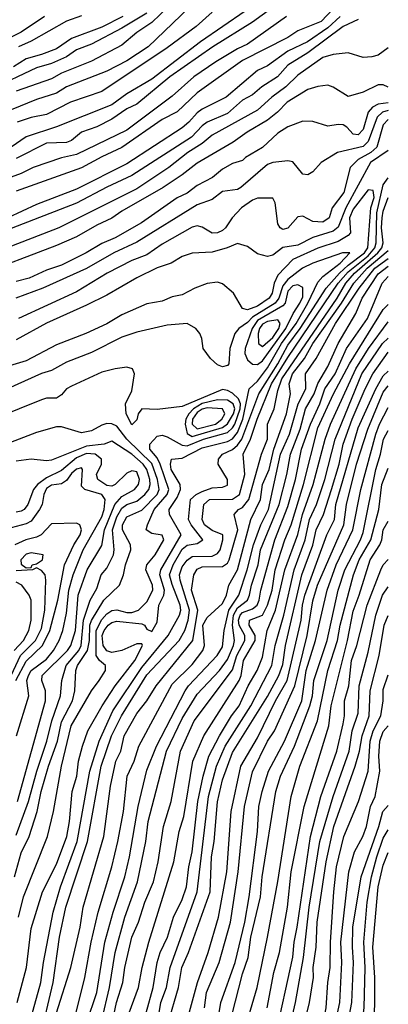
# Model space of a CAD drawing. Header units: metres. Extents: x -51132 to -49532, y -231222 to -229437.
# Tile 640 of 656: x -49568 to -49532, y -230061 to -229963. Entities that reach past the tile are written whole.
import ezdxf

# ---------------------------------------------------------------- set-up
doc = ezdxf.new("R2010")
doc.units = ezdxf.units.M
for name, color, linetype in [('CONTOUR_HALF', 8, 'Continuous'), ('CONTOUR_INDEX', 1, 'Continuous'), ('CONTOUR_INTER', 3, 'Continuous')]:
    doc.layers.add(name, color=color, linetype=linetype)

msp = doc.modelspace()

# ---------------------------------------------------------------- linework, layer by layer
at = {"layer": 'CONTOUR_HALF'}
for points, elevation in [([(-49549.774, -229960.259), (-49555.458, -229965.759), (-49557.58, -229967.176), (-49559.58, -229968.198), (-49563.58, -229969.759), (-49564.58, -229970.387), (-49566.58, -229970.993), (-49569.08, -229972.033)], 46.5), ([(-49543.58, -229960.674), (-49550.257, -229965.259), (-49555.08, -229968.98), (-49557.58, -229970.448), (-49559.08, -229971.524), (-49564.58, -229973.734), (-49567.58, -229974.724), (-49569.07, -229975.759)], 45.5), ([(-49555.58, -229962.436), (-49558.08, -229963.923), (-49561.08, -229965.506), (-49562.58, -229966.08), (-49563.58, -229966.781), (-49565.08, -229967.422), (-49566.58, -229967.864), (-49571.08, -229969.993)], 47.5), ([(-49541.709, -229962.759), (-49545.58, -229965.508), (-49546.58, -229965.966), (-49548.737, -229967.259), (-49550.911, -229968.759), (-49553.08, -229970.662), (-49557.58, -229974.052), (-49562.58, -229976.482), (-49564.08, -229976.797), (-49566.887, -229977.759), (-49568.08, -229978.346), (-49570.08, -229979.088)], 44.5), ([(-49536.369, -229962.759), (-49537.58, -229963.897), (-49539.607, -229965.259), (-49541.58, -229966.21), (-49543.58, -229967.648), (-49544.58, -229968.14), (-49547.72, -229970.759), (-49550.08, -229971.966), (-49550.58, -229972.318), (-49551.405, -229973.259), (-49552.08, -229973.811), (-49557.58, -229977.411), (-49562.58, -229979.902), (-49566.58, -229981.43), (-49569.424, -229982.759)], 43.5), ([(-49562.08, -229962.676), (-49563.58, -229963.216), (-49567.08, -229965.2), (-49568.355, -229965.759)], 48.5), ([(-49531.58, -229965.871), (-49532.58, -229966.584), (-49533.234, -229966.759), (-49534.08, -229966.833), (-49535.58, -229966.372), (-49537.08, -229966.532), (-49538.08, -229966.844), (-49540.58, -229968.579), (-49541.776, -229969.759), (-49543.164, -229970.759), (-49544.58, -229972.07), (-49549.08, -229974.556), (-49550.08, -229975.37), (-49551.528, -229976.259), (-49553.419, -229977.759), (-49556.58, -229979.885), (-49564.349, -229983.759), (-49570.08, -229985.985)], 42.5), ([(-49531.58, -229971.352), (-49532.58, -229971.461), (-49533.169, -229971.759), (-49533.591, -229972.259), (-49534.08, -229973.997), (-49534.58, -229974.524), (-49535.08, -229974.446), (-49535.7, -229973.759), (-49536.08, -229973.533), (-49536.58, -229973.492), (-49537.58, -229973.661), (-49539.08, -229973.181), (-49540.08, -229973.169), (-49541.58, -229973.711), (-49542.58, -229974.338), (-49544.08, -229975.788), (-49545.791, -229976.759), (-49546.08, -229977.069), (-49547.08, -229977.36), (-49548.08, -229977.915), (-49549.052, -229978.759), (-49550.58, -229979.559), (-49551.58, -229980.301), (-49552.58, -229980.766), (-49556.132, -229983.259), (-49558.727, -229984.759), (-49560.08, -229985.325), (-49561.626, -229986.259), (-49564.08, -229987.48), (-49565.58, -229987.976), (-49567.28, -229988.759), (-49568.58, -229989.105)], 41.5), ([(-49531.58, -229972.984), (-49532.08, -229973.527), (-49532.736, -229975.759), (-49533.318, -229976.259), (-49534.58, -229976.956), (-49535.371, -229977.759), (-49535.991, -229980.259), (-49537.154, -229981.759), (-49537.476, -229982.759), (-49538.08, -229983.191), (-49539.08, -229983.132), (-49540.08, -229982.6), (-49540.58, -229982.653), (-49541.58, -229983.794), (-49542.08, -229983.919), (-49542.334, -229983.759), (-49542.58, -229983.346), (-49542.842, -229981.259), (-49543.08, -229980.803), (-49544.58, -229980.817), (-49545.08, -229980.996), (-49546.192, -229981.759), (-49547.093, -229982.759), (-49547.757, -229983.759), (-49548.08, -229984.02), (-49548.58, -229984.249), (-49549.08, -229984.294), (-49550.08, -229983.695), (-49550.58, -229983.557), (-49551.08, -229983.681), (-49554.08, -229985.366), (-49555.58, -229986.436), (-49557.08, -229987.018), (-49559.551, -229988.259), (-49562.58, -229990.111), (-49568.348, -229992.759)], 40.5), ([(-49567.67, -230064.259), (-49566.141, -230058.759), (-49565.884, -230056.759), (-49564.923, -230051.759), (-49564.18, -230049.259), (-49562.506, -230044.759), (-49561.262, -230037.759), (-49560.333, -230034.759), (-49558.958, -230031.759), (-49556.08, -230027.454), (-49553.473, -230024.259), (-49552.338, -230022.259), (-49552.214, -230021.759), (-49552.274, -230021.259), (-49553.08, -230019.21), (-49553.328, -230018.259), (-49552.963, -230017.259), (-49552.08, -230015.7), (-49551.58, -230015.298), (-49550.58, -230015.126), (-49550.009, -230014.759), (-49551.197, -230013.259), (-49551.457, -230012.759), (-49551.254, -230010.759), (-49550.678, -230010.259), (-49550.08, -230009.972), (-49549.08, -230009.612), (-49548.08, -230009.54), (-49547.58, -230009.331), (-49547.58, -230008.759), (-49548.495, -230007.259), (-49548.481, -230006.759), (-49548.067, -230006.259), (-49547.08, -230005.794), (-49546.58, -230005.37), (-49546.152, -230004.759), (-49544.469, -230000.259), (-49542.581, -229997.259), (-49541.58, -229995.405), (-49540.348, -229993.759), (-49537.764, -229989.759), (-49536.443, -229988.259), (-49535.58, -229987.464), (-49533.936, -229986.259), (-49533.62, -229985.759), (-49533.303, -229981.759), (-49533.001, -229980.759), (-49533.08, -229980.056), (-49533.58, -229979.977), (-49535.08, -229981.892), (-49535.439, -229982.759), (-49535.33, -229984.259), (-49535.58, -229984.517), (-49536.58, -229985.102), (-49538.58, -229985.771), (-49541.08, -229986.914), (-49542.58, -229988.476), (-49542.923, -229989.259), (-49543.133, -229990.259), (-49543.444, -229990.759), (-49544.58, -229991.551), (-49545.58, -229991.907), (-49546.08, -229991.773), (-49546.98, -229990.259), (-49548.08, -229989.322), (-49548.58, -229989.166), (-49549.58, -229989.296), (-49550.816, -229989.759), (-49552.08, -229990.424), (-49553.08, -229990.632), (-49554.08, -229991.059), (-49555.58, -229991.3), (-49558.08, -229992.402), (-49559.58, -229993.288), (-49561.664, -229994.259), (-49564.58, -229995.4), (-49567.58, -229996.96), (-49569.58, -229997.576)], 39.5), ([(-49564.564, -230061.759), (-49563.14, -230057.259), (-49562.234, -230053.259), (-49561.937, -230051.259), (-49559.856, -230044.259), (-49559.212, -230039.259), (-49558.659, -230036.759), (-49558.194, -230035.759), (-49557.835, -230034.259), (-49556.58, -230032.012), (-49555.604, -230030.759), (-49554.652, -230029.259), (-49551.007, -230024.759), (-49550.533, -230021.759), (-49551.137, -230019.759), (-49550.908, -230018.259), (-49550.58, -230017.666), (-49550.08, -230017.444), (-49548.08, -230017.406), (-49547.58, -230017.068), (-49547.419, -230016.759), (-49546.557, -230013.759), (-49546.922, -230012.259), (-49546.489, -230011.759), (-49546.08, -230011.566), (-49545.443, -230010.759), (-49544.193, -230006.259), (-49543.59, -230004.759), (-49543.59, -230003.259), (-49542.944, -230001.759), (-49542.58, -229999.912), (-49542.177, -229998.759), (-49536.671, -229990.759), (-49535.806, -229989.259), (-49534.94, -229988.259), (-49532.61, -229986.259), (-49532.23, -229985.759), (-49532.101, -229985.259), (-49532.245, -229983.759), (-49532.19, -229982.759), (-49532.08, -229982.116), (-49531.58, -229980.742)], 40.5), ([(-49561.58, -230062.792), (-49560.57, -230059.759), (-49559.765, -230054.759), (-49558.951, -230051.759), (-49557.793, -230048.259), (-49557.309, -230046.259), (-49556.442, -230041.259), (-49555.58, -230037.666), (-49554.628, -230035.259), (-49551.795, -230029.759), (-49551.447, -230029.259), (-49548.589, -230026.259), (-49548.08, -230025.386), (-49547.919, -230023.759), (-49547.427, -230021.759), (-49546.448, -230020.259), (-49545.614, -230017.759), (-49544.979, -230015.259), (-49544.25, -230013.259), (-49543.495, -230011.759), (-49542.291, -230006.259), (-49541.412, -230004.259), (-49540.545, -230001.259), (-49539.771, -229999.759), (-49539.809, -229998.259), (-49538.756, -229996.759), (-49536.831, -229993.259), (-49534.495, -229989.759), (-49532.911, -229987.759), (-49531.58, -229986.798)], 41.5), ([(-49559.771, -230066.259), (-49558.6, -230060.759), (-49557.986, -230058.759), (-49557.781, -230057.259), (-49557.096, -230054.259), (-49556.419, -230052.759), (-49555.784, -230050.759), (-49554.939, -230048.759), (-49554.482, -230046.759), (-49553.922, -230043.259), (-49553.171, -230040.759), (-49552.259, -230035.759), (-49550.876, -230032.759), (-49547.08, -230027.694), (-49546.63, -230026.259), (-49545.857, -230024.759), (-49545.853, -230024.259), (-49546.422, -230023.259), (-49546.487, -230022.759), (-49546.325, -230022.259), (-49546.08, -230021.998), (-49545.08, -230021.607), (-49544.622, -230021.259), (-49544.418, -230020.759), (-49544.27, -230019.759), (-49542.854, -230014.759), (-49541.58, -230011.437), (-49540.818, -230008.759), (-49540.216, -230005.759), (-49539.302, -230003.259), (-49538.382, -230001.259), (-49537.885, -229999.759), (-49536.874, -229998.259), (-49535.736, -229995.759), (-49533.647, -229992.759), (-49532.183, -229989.259), (-49531.58, -229988.584)], 42.5), ([(-49541.08, -229989.538), (-49541.58, -229990.064), (-49541.847, -229991.259), (-49542.08, -229991.51), (-49544.58, -229992.974), (-49545.132, -229993.759), (-49545.817, -229995.759), (-49545.849, -229996.259), (-49545.58, -229996.878), (-49545.08, -229997.307), (-49544.58, -229997.348), (-49544.08, -229996.97), (-49541.756, -229993.759), (-49541.054, -229992.259), (-49540.365, -229991.259), (-49540.08, -229990.613), (-49540.08, -229989.68), (-49540.58, -229989.409), (-49541.08, -229989.538)], 38.5), ([(-49555.673, -230061.759), (-49554.964, -230059.259), (-49554.564, -230056.759), (-49554.266, -230055.759), (-49553.537, -230054.259), (-49552.928, -230052.259), (-49552.08, -230050.524), (-49551.665, -230049.259), (-49551.426, -230047.259), (-49551.081, -230045.759), (-49550.527, -230040.759), (-49549.994, -230038.259), (-49549.417, -230036.259), (-49548.381, -230034.259), (-49547.174, -230032.259), (-49546.412, -230031.259), (-49545.51, -230029.259), (-49544.634, -230027.759), (-49544.08, -230026.429), (-49543.626, -230023.759), (-49542.789, -230021.759), (-49541.882, -230017.759), (-49540.58, -230014.239), (-49540.125, -230012.259), (-49539.052, -230009.259), (-49537.854, -230004.759), (-49537.316, -230003.259), (-49534.825, -229997.759), (-49533.559, -229995.759), (-49531.58, -229993.113)], 43.5), ([(-49553.458, -230062.759), (-49552.45, -230059.259), (-49552.12, -230057.259), (-49551.447, -230055.759), (-49549.294, -230049.759), (-49549.152, -230046.259), (-49548.913, -230044.759), (-49548.58, -230040.794), (-49548.08, -230038.601), (-49547.08, -230035.901), (-49543.58, -230030.343), (-49542.456, -230028.259), (-49542.08, -230027.165), (-49541.799, -230025.259), (-49540.167, -230018.259), (-49539.08, -230015.309), (-49538.748, -230013.759), (-49538.03, -230012.259), (-49537.219, -230009.759), (-49536.458, -230007.259), (-49536.08, -230005.259), (-49535.191, -230002.759), (-49533.874, -229999.759), (-49533.12, -229998.259), (-49531.58, -229996.11)], 44.5), ([(-49568.347, -230052.259), (-49567.866, -230050.259), (-49565.473, -230044.259), (-49564.874, -230041.759), (-49564.062, -230037.259), (-49563.113, -230033.259), (-49561.109, -230029.759), (-49560.316, -230028.759), (-49559.718, -230027.759), (-49559.696, -230027.259), (-49560.308, -230026.759), (-49560.643, -230026.259), (-49560.633, -230023.759), (-49560.08, -230022.69), (-49559.58, -230022.106), (-49559.08, -230021.778), (-49558.58, -230021.718), (-49557.58, -230021.997), (-49557.08, -230021.985), (-49556.437, -230021.759), (-49555.58, -230020.921), (-49554.983, -230019.759), (-49555.023, -230019.259), (-49555.677, -230017.759), (-49555.587, -230017.259), (-49554.754, -230016.259), (-49553.907, -230014.759), (-49554.08, -230014.304), (-49555.08, -230014.139), (-49555.644, -230013.759), (-49555.54, -230013.259), (-49554.857, -230011.759), (-49553.575, -230010.259), (-49553.414, -230009.759), (-49554.26, -230007.259), (-49554.58, -230006.609), (-49555.28, -230005.759), (-49555.298, -230005.259), (-49554.58, -230004.464), (-49554.08, -230004.359), (-49553.58, -230004.517), (-49552.08, -230005.368), (-49551.58, -230005.415), (-49549.969, -230004.759), (-49547.58, -230004.094), (-49547.08, -230003.645), (-49546.851, -230003.259), (-49546.299, -230001.759), (-49546.294, -230001.259), (-49546.47, -230000.759), (-49547.08, -230000.197), (-49547.58, -229999.908), (-49548.08, -229999.817), (-49552.08, -230001.523), (-49554.58, -230001.824), (-49556.08, -230001.759), (-49556.47, -230002.259), (-49556.58, -230002.841), (-49557.08, -230003.326), (-49557.648, -230002.259), (-49557.727, -230001.259), (-49557.08, -229999.95), (-49556.817, -229998.259), (-49557.032, -229997.759), (-49557.58, -229997.596), (-49558.753, -229997.759), (-49560.08, -229998.109), (-49563.08, -229999.489), (-49563.58, -229999.761), (-49564.08, -230000.351), (-49564.58, -230000.693), (-49565.58, -230000.683), (-49566.08, -230000.849), (-49572.58, -230003.465)], 38.5), ([(-49549.854, -230061.259), (-49549.665, -230059.759), (-49548.384, -230056.759), (-49547.269, -230052.759), (-49546.496, -230047.759), (-49545.874, -230041.259), (-49545.08, -230037.833), (-49543.58, -230034.777), (-49542.901, -230033.759), (-49540.882, -230029.259), (-49539.661, -230024.259), (-49539.08, -230020.822), (-49538.615, -230019.259), (-49535.988, -230013.259), (-49535.748, -230011.259), (-49534.745, -230007.259), (-49533.631, -230003.759), (-49532.08, -230000.091), (-49531.58, -229999.467)], 45.5), ([(-49549.58, -230001.639), (-49550.08, -230001.773), (-49550.58, -230002.106), (-49551.039, -230002.759), (-49551.072, -230003.259), (-49550.58, -230003.742), (-49548.777, -230003.259), (-49548.132, -230002.759), (-49547.839, -230002.259), (-49548.08, -230001.759), (-49549.58, -230001.639)], 37.5), ([(-49547.841, -230064.759), (-49546.08, -230057.891), (-49545.522, -230056.259), (-49545.247, -230054.259), (-49544.275, -230050.259), (-49544.112, -230048.259), (-49542.781, -230039.759), (-49542.286, -230038.259), (-49540.895, -230035.259), (-49539.378, -230031.259), (-49539.126, -230030.259), (-49538.977, -230028.759), (-49537.671, -230024.759), (-49536.58, -230019.759), (-49535.914, -230017.759), (-49534.35, -230014.759), (-49534.08, -230014.028), (-49532.827, -230007.759), (-49532.347, -230006.259), (-49532.067, -230004.759), (-49531.58, -230003.913)], 46.5), ([(-49568.58, -230044.12), (-49567.352, -230040.759), (-49566.547, -230037.759), (-49565.534, -230034.759), (-49565.051, -230032.759), (-49564.181, -230030.259), (-49564.045, -230028.759), (-49563.598, -230027.259), (-49562.338, -230025.759), (-49562.119, -230025.259), (-49561.897, -230022.759), (-49561.222, -230020.759), (-49560.58, -230019.598), (-49560.12, -230018.259), (-49559.58, -230017.57), (-49558.901, -230016.259), (-49558.838, -230015.759), (-49559.016, -230013.759), (-49558.58, -230012.474), (-49558.08, -230011.619), (-49557.58, -230011.269), (-49556.58, -230010.912), (-49555.786, -230010.259), (-49555.403, -230009.759), (-49555.275, -230009.259), (-49555.309, -230008.759), (-49555.577, -230007.759), (-49555.946, -230007.259), (-49557.08, -230006.268), (-49559.08, -230004.949), (-49559.837, -230005.259), (-49561.58, -230005.454), (-49565.08, -230006.832), (-49565.58, -230006.919), (-49567.08, -230006.745), (-49568.58, -230006.945)], 37.5), ([(-49568.537, -230034.259), (-49567.312, -230030.259), (-49567.513, -230028.759), (-49567.351, -230028.259), (-49567.08, -230027.758), (-49565.58, -230026.617), (-49564.88, -230025.759), (-49564.309, -230024.759), (-49563.952, -230023.759), (-49563.58, -230022.059), (-49563.361, -230019.759), (-49562.924, -230018.259), (-49561.913, -230015.759), (-49560.08, -230012.494), (-49559.833, -230011.759), (-49559.752, -230010.759), (-49560.065, -230010.259), (-49561.765, -230009.759), (-49562.08, -230009.441), (-49561.986, -230007.759), (-49562.08, -230007.61), (-49562.58, -230007.726), (-49563.08, -230008.167), (-49563.58, -230008.881), (-49564.08, -230009.203), (-49565.08, -230009.342), (-49565.58, -230009.674), (-49565.838, -230010.259), (-49566.002, -230011.259), (-49566.252, -230011.759), (-49567.08, -230012.903), (-49567.58, -230013.161), (-49569.08, -230013.558)], 36.5), ([(-49543.634, -230061.259), (-49542.952, -230057.759), (-49542.401, -230055.759), (-49541.589, -230051.259), (-49541.232, -230047.759), (-49539.955, -230041.259), (-49537.499, -230033.259), (-49537.249, -230031.259), (-49535.641, -230024.759), (-49535.08, -230021.845), (-49534.471, -230020.259), (-49533.398, -230016.759), (-49532.426, -230015.259), (-49532.226, -230014.759), (-49532.085, -230013.759), (-49531.58, -230012.912)], 47.5), ([(-49567.58, -230016.175), (-49568.127, -230016.759), (-49568.08, -230017.176), (-49567.58, -230017.545), (-49567.08, -230017.523), (-49566.995, -230017.259), (-49566.58, -230017.155), (-49565.951, -230016.759), (-49565.896, -230016.259), (-49567.08, -230016.046), (-49567.58, -230016.175)], 35.5), ([(-49569.329, -230028.759), (-49568.146, -230026.259), (-49566.673, -230024.759), (-49566.08, -230023.576), (-49565.731, -230021.759), (-49565.626, -230018.759), (-49565.697, -230018.259), (-49566.08, -230017.811), (-49566.58, -230017.551), (-49566.978, -230017.759), (-49568.58, -230017.855)], 35.5), ([(-49531.58, -230089.334), (-49534.566, -230085.259), (-49536.08, -230083.631), (-49537.58, -230081.702), (-49541.058, -230076.759), (-49541.612, -230075.259), (-49542.271, -230072.259), (-49542.45, -230069.759), (-49542.167, -230067.259), (-49541.513, -230063.759), (-49540.795, -230060.759), (-49540.011, -230056.259), (-49539.441, -230051.259), (-49538.395, -230044.759), (-49537.074, -230040.259), (-49535.472, -230035.759), (-49535.173, -230033.759), (-49534.58, -230031.998), (-49534.476, -230029.259), (-49533.58, -230025.939), (-49532.836, -230022.259), (-49532.168, -230020.259), (-49531.58, -230019.437)], 48.5), ([(-49531.58, -230084.513), (-49533.08, -230082.54), (-49535.502, -230079.759), (-49538.063, -230076.259), (-49538.951, -230073.759), (-49539.707, -230070.759), (-49539.295, -230068.259), (-49538.664, -230065.759), (-49537.773, -230061.259), (-49537.6, -230058.759), (-49537.351, -230057.259), (-49537.318, -230054.759), (-49537.011, -230049.759), (-49536.717, -230047.259), (-49536.006, -230044.259), (-49534.545, -230040.759), (-49533.576, -230037.759), (-49533.376, -230034.759), (-49533.08, -230033.747), (-49532.323, -230032.259), (-49532.097, -230030.759), (-49532.08, -230029.625), (-49531.58, -230028.168)], 49.5), ([(-49531.58, -230080.913), (-49533.638, -230078.759), (-49534.665, -230076.759), (-49535.831, -230073.759), (-49536.464, -230071.259), (-49536.578, -230069.759), (-49535.885, -230064.259), (-49535.203, -230060.759), (-49535.041, -230056.759), (-49535.152, -230055.259), (-49535.102, -230053.259), (-49534.278, -230048.259), (-49532.538, -230043.259), (-49532.136, -230041.759), (-49531.58, -230041.157)], 50.5), ([(-49531.58, -230074.728), (-49532.212, -230073.759), (-49533.099, -230070.759), (-49532.806, -230066.759), (-49532.956, -230064.259), (-49532.918, -230058.259), (-49533.127, -230055.259), (-49532.605, -230049.259), (-49532.08, -230047.082), (-49531.58, -230045.849)], 51.5)]:
    msp.add_lwpolyline(points, dxfattribs=dict(at, elevation=elevation))
at = {"layer": 'CONTOUR_INDEX'}
for points, elevation in [([(-49541.595, -229960.759), (-49545.08, -229963.33), (-49549.038, -229965.759), (-49553.306, -229968.759), (-49556.58, -229971.475), (-49557.58, -229971.926), (-49559.08, -229972.964), (-49560.58, -229973.738), (-49562.08, -229974.267), (-49563.08, -229975.085), (-49563.58, -229975.268), (-49565.58, -229975.353), (-49568.58, -229976.853)], 45), ([(-49531.58, -229976.081), (-49533.336, -229977.259), (-49535.821, -229981.759), (-49536.58, -229983.699), (-49537.08, -229984.085), (-49539.08, -229984.718), (-49540.58, -229985.489), (-49542.08, -229985.729), (-49543.08, -229986.469), (-49543.58, -229986.616), (-49544.58, -229986.331), (-49545.58, -229985.611), (-49546.58, -229985.319), (-49547.593, -229985.759), (-49549.08, -229986.176), (-49551.08, -229986.274), (-49552.08, -229986.604), (-49553.176, -229987.259), (-49554.58, -229987.749), (-49556.58, -229988.733), (-49559.58, -229990.452), (-49561.58, -229991.444), (-49565.58, -229993.223), (-49568.58, -229994.889)], 40), ([(-49566.202, -230064.259), (-49564.892, -230058.759), (-49564.261, -230054.259), (-49563.661, -230051.259), (-49561.5, -230044.759), (-49560.146, -230037.259), (-49559.114, -230034.259), (-49558.123, -230032.259), (-49555.58, -230028.167), (-49552.393, -230024.759), (-49551.802, -230023.759), (-49551.48, -230022.759), (-49551.363, -230021.759), (-49552.269, -230018.759), (-49552.337, -230018.259), (-49552.08, -230017.449), (-49551.58, -230016.784), (-49551.08, -230016.413), (-49549.08, -230016.376), (-49548.58, -230016.135), (-49548.297, -230015.759), (-49548.035, -230014.759), (-49548.033, -230014.259), (-49549.08, -230013.831), (-49549.862, -230013.259), (-49550.093, -230012.759), (-49549.941, -230011.259), (-49549.359, -230010.759), (-49547.08, -230010.712), (-49546.375, -230010.259), (-49545.85, -230008.259), (-49545.999, -230006.259), (-49545.283, -230004.759), (-49544.618, -230002.759), (-49543.197, -229999.259), (-49541.58, -229996.64), (-49536.568, -229989.259), (-49535.58, -229988.139), (-49533.58, -229986.548), (-49532.922, -229985.759), (-49532.805, -229985.259), (-49532.736, -229982.259), (-49532.08, -229979.484), (-49531.58, -229978.787)], 40), ([(-49551.646, -230062.759), (-49550.569, -230058.759), (-49549.488, -230055.759), (-49548.453, -230052.259), (-49547.631, -230047.759), (-49547.207, -230041.759), (-49546.232, -230037.259), (-49544.58, -230034.434), (-49542.804, -230030.759), (-49541.635, -230028.759), (-49540.238, -230022.759), (-49540.128, -230021.259), (-49539.887, -230020.259), (-49537.703, -230014.259), (-49536.94, -230012.759), (-49536.815, -230011.259), (-49534.58, -230003.65), (-49532.835, -229999.759), (-49532.08, -229998.456), (-49531.58, -229998.015)], 45), ([(-49568.784, -230025.759), (-49567.848, -230024.759), (-49567.316, -230023.759), (-49567.106, -230022.759), (-49567.102, -230020.759), (-49567.278, -230020.259), (-49568.025, -230019.259), (-49568.58, -230018.966)], 35), ([(-49531.58, -230082.853), (-49534.642, -230079.259), (-49535.828, -230077.259), (-49537.178, -230074.259), (-49537.842, -230071.259), (-49537.715, -230068.759), (-49536.744, -230062.259), (-49536.405, -230060.759), (-49536.195, -230056.759), (-49536.314, -230054.759), (-49535.516, -230047.759), (-49534.953, -230045.759), (-49534.117, -230044.259), (-49533.758, -230043.259), (-49533.363, -230041.259), (-49532.897, -230040.259), (-49532.426, -230037.759), (-49532.524, -230036.259), (-49532.419, -230034.759), (-49532.08, -230033.819), (-49531.58, -230033.263)], 50)]:
    msp.add_lwpolyline(points, dxfattribs=dict(at, elevation=elevation))
at = {"layer": 'CONTOUR_INTER'}
for points, elevation in [([(-49553.453, -229961.759), (-49555.08, -229963.355), (-49556.58, -229964.339), (-49558.08, -229965.6), (-49561.08, -229967.212), (-49564.08, -229968.395), (-49565.08, -229968.95), (-49568.58, -229970.184)], 47), ([(-49537.08, -229961.994), (-49538.246, -229963.259), (-49540.58, -229964.178), (-49541.58, -229964.858), (-49546.08, -229967.139), (-49550.58, -229970.355), (-49552.58, -229972.225), (-49554.08, -229972.994), (-49558.08, -229975.791), (-49560.08, -229976.69), (-49562.08, -229977.78), (-49568.58, -229980.121)], 44), ([(-49534.58, -229963.045), (-49536.08, -229963.753), (-49539.58, -229966.371), (-49541.58, -229967.599), (-49542.61, -229968.759), (-49544.144, -229969.759), (-49545.08, -229970.557), (-49546.08, -229971.069), (-49547.58, -229972.412), (-49549.58, -229973.268), (-49550.08, -229973.615), (-49551.157, -229974.759), (-49557.08, -229978.572), (-49559.58, -229979.722), (-49562.58, -229981.313), (-49572.781, -229985.259)], 43), ([(-49565.765, -229962.759), (-49568.08, -229964.324), (-49570.58, -229965.543)], 49), ([(-49557.975, -229962.759), (-49560.08, -229963.807), (-49563.08, -229964.955), (-49564.58, -229965.969), (-49566.08, -229966.547), (-49567.58, -229966.956), (-49568.855, -229967.759)], 48), ([(-49549.08, -229962.317), (-49550.691, -229963.759), (-49553.58, -229965.87), (-49560.08, -229970.208), (-49563.171, -229971.259), (-49565.58, -229972.505), (-49567.08, -229972.794), (-49568.485, -229973.259)], 46), ([(-49531.58, -229969.771), (-49532.08, -229969.556), (-49532.58, -229969.541), (-49534.08, -229970.28), (-49535.58, -229970.716), (-49537.08, -229969.767), (-49537.58, -229969.586), (-49538.58, -229969.702), (-49539.58, -229970.024), (-49541.645, -229971.259), (-49542.607, -229972.259), (-49543.58, -229973.052), (-49545.614, -229974.259), (-49547.002, -229975.259), (-49550.58, -229977.337), (-49552.08, -229978.508), (-49553.97, -229979.759), (-49558.08, -229982.112), (-49559.08, -229982.809), (-49560.58, -229983.482), (-49562.58, -229984.646), (-49564.58, -229985.514), (-49572.58, -229988.575)], 42), ([(-49531.58, -229972.113), (-49532.145, -229972.259), (-49532.693, -229972.759), (-49533.58, -229975.191), (-49534.08, -229975.667), (-49536.62, -229976.259), (-49538.26, -229977.259), (-49539.08, -229978.196), (-49539.58, -229978.492), (-49540.08, -229978.437), (-49541.08, -229977.2), (-49541.58, -229977.108), (-49543.08, -229977.265), (-49543.58, -229977.477), (-49546.235, -229979.759), (-49546.58, -229979.938), (-49548.08, -229980.158), (-49549.08, -229980.934), (-49550.58, -229981.461), (-49556.58, -229985.172), (-49558.861, -229986.259), (-49561.58, -229987.806), (-49565.936, -229989.759), (-49568.63, -229990.759)], 41), ([(-49568.495, -230060.759), (-49567.563, -230057.259), (-49567.08, -230053.38), (-49565.959, -230049.759), (-49564.58, -230046.998), (-49563.555, -230044.259), (-49563.286, -230042.759), (-49563.02, -230039.759), (-49562.569, -230038.259), (-49562.384, -230036.759), (-49561.99, -230035.259), (-49561.456, -230033.759), (-49560.018, -230031.259), (-49558.743, -230029.259), (-49556.801, -230026.759), (-49556.038, -230025.259), (-49556.08, -230025.115), (-49556.58, -230025.099), (-49558.088, -230025.759), (-49559.08, -230025.976), (-49559.58, -230025.788), (-49559.946, -230025.259), (-49560.021, -230024.259), (-49559.819, -230023.759), (-49559.43, -230023.259), (-49559.08, -230022.974), (-49558.58, -230022.837), (-49556.08, -230023.128), (-49555.834, -230023.259), (-49555.58, -230023.649), (-49555.08, -230023.861), (-49554.58, -230022.943), (-49554.413, -230021.259), (-49553.898, -230020.259), (-49553.828, -230019.759), (-49554.296, -230018.259), (-49554.209, -230017.759), (-49552.178, -230014.259), (-49553.328, -230012.259), (-49553.367, -230011.759), (-49552.58, -230010.565), (-49552.248, -230009.759), (-49552.266, -230009.259), (-49553.168, -230007.759), (-49553.249, -230007.259), (-49553.128, -230006.759), (-49552.08, -230006.654), (-49550.08, -230005.626), (-49547.58, -230005.007), (-49547.08, -230004.724), (-49546.58, -230004.097), (-49546.037, -230002.759), (-49545.401, -229999.759), (-49544.58, -229998.986), (-49543.58, -229997.657), (-49542.195, -229995.259), (-49540.758, -229993.259), (-49539.59, -229991.259), (-49538.58, -229989.163), (-49538.08, -229988.6), (-49536.358, -229987.259), (-49535.411, -229986.259), (-49536.149, -229986.259), (-49539.08, -229987.258), (-49540.112, -229987.759), (-49541.58, -229988.888), (-49542.08, -229989.518), (-49542.474, -229990.759), (-49542.841, -229991.259), (-49545.08, -229992.639), (-49545.58, -229993.17), (-49546.442, -229993.759), (-49546.84, -229994.259), (-49547.325, -229995.759), (-49547.446, -229997.259), (-49547.58, -229997.447), (-49548.08, -229997.587), (-49548.58, -229997.373), (-49549.276, -229996.759), (-49549.983, -229995.759), (-49550.108, -229994.759), (-49550.336, -229994.259), (-49550.724, -229993.759), (-49551.58, -229993.281), (-49553.58, -229993.441), (-49556.58, -229994.131), (-49558.08, -229994.622), (-49561.08, -229996.134), (-49563.58, -229997.095), (-49565.08, -229997.932), (-49566.08, -229998.236), (-49569.448, -229999.759)], 39), ([(-49562.759, -230062.259), (-49561.759, -230058.259), (-49561.135, -230054.759), (-49560.444, -230051.759), (-49559.073, -230047.259), (-49558.465, -230044.759), (-49557.898, -230041.759), (-49557.538, -230038.259), (-49556.847, -230036.759), (-49556.397, -230035.259), (-49553.08, -230029.115), (-49551.08, -230027.16), (-49550.023, -230025.759), (-49549.849, -230025.259), (-49550.015, -230023.259), (-49549.58, -230022.473), (-49548.08, -230021.083), (-49547.672, -230020.259), (-49547.423, -230019.259), (-49546.589, -230017.759), (-49545.242, -230012.759), (-49544.297, -230010.759), (-49544.097, -230009.259), (-49543.435, -230007.759), (-49542.953, -230005.759), (-49541.711, -230002.259), (-49541.321, -230000.259), (-49541.443, -229999.259), (-49541.105, -229998.259), (-49539.916, -229996.759), (-49539.08, -229995.246), (-49536.24, -229991.259), (-49535.004, -229989.259), (-49533.684, -229987.759), (-49531.58, -229986.001)], 41), ([(-49560.841, -230065.759), (-49559.289, -230059.259), (-49558.737, -230055.759), (-49557.794, -230052.259), (-49556.51, -230048.759), (-49555.691, -230044.759), (-49555.47, -230042.759), (-49553.629, -230035.759), (-49552.08, -230032.507), (-49550.58, -230030.094), (-49548.359, -230027.759), (-49547.58, -230026.66), (-49546.982, -230025.259), (-49546.887, -230024.759), (-49547.058, -230023.259), (-49546.967, -230022.259), (-49546.58, -230021.52), (-49545.584, -230020.759), (-49545.37, -230020.259), (-49545.18, -230019.259), (-49544.511, -230017.259), (-49544.283, -230015.759), (-49542.434, -230011.259), (-49541.671, -230008.259), (-49541.309, -230006.259), (-49540.334, -230003.759), (-49539.819, -230001.759), (-49538.954, -230000.259), (-49538.58, -229999.236), (-49537.58, -229997.525), (-49536.576, -229995.259), (-49534.815, -229992.259), (-49534.196, -229990.759), (-49532.58, -229988.315), (-49531.58, -229987.584)], 42), ([(-49557.356, -230061.759), (-49556.433, -230059.259), (-49556.068, -230057.259), (-49555.393, -230054.759), (-49552.903, -230046.759), (-49552.362, -230043.759), (-49551.922, -230042.259), (-49551.029, -230036.759), (-49549.938, -230034.259), (-49546.418, -230028.759), (-49546.201, -230028.259), (-49545.968, -230026.759), (-49544.81, -230024.759), (-49544.831, -230024.259), (-49545.412, -230023.259), (-49545.392, -230022.759), (-49544.08, -230022.26), (-49543.58, -230021.266), (-49543.146, -230019.759), (-49542.816, -230017.759), (-49541.863, -230014.759), (-49541.245, -230013.259), (-49540.015, -230009.259), (-49538.58, -230003.644), (-49537.02, -230000.259), (-49535.431, -229997.259), (-49532.08, -229991.876), (-49531.58, -229991.384)], 43), ([(-49543.58, -229993.072), (-49544.08, -229993.343), (-49544.383, -229993.759), (-49544.538, -229994.259), (-49544.495, -229995.259), (-49544.08, -229995.538), (-49543.08, -229994.667), (-49542.466, -229993.759), (-49542.35, -229993.259), (-49542.58, -229992.886), (-49543.58, -229993.072)], 38), ([(-49554.377, -230061.759), (-49554.194, -230060.759), (-49553.645, -230059.259), (-49553.266, -230057.259), (-49550.586, -230049.759), (-49549.457, -230040.259), (-49548.663, -230037.259), (-49547.818, -230035.259), (-49545.243, -230031.259), (-49543.154, -230027.259), (-49542.819, -230025.259), (-49541.955, -230022.259), (-49540.958, -230017.759), (-49539.843, -230014.759), (-49539.433, -230012.759), (-49538.721, -230011.259), (-49537.886, -230008.759), (-49536.856, -230004.759), (-49534.226, -229998.259), (-49532.169, -229995.259), (-49531.58, -229994.735)], 44), ([(-49550.08, -230001.222), (-49550.94, -230001.759), (-49551.433, -230002.259), (-49551.714, -230002.759), (-49551.778, -230003.259), (-49551.58, -230004.199), (-49551.08, -230004.481), (-49548.08, -230003.592), (-49547.58, -230003.23), (-49546.966, -230002.259), (-49546.859, -230001.759), (-49547, -230001.259), (-49547.58, -230000.898), (-49548.58, -230000.858), (-49550.08, -230001.222)], 38), ([(-49548.384, -230061.759), (-49548.224, -230060.759), (-49546.817, -230056.759), (-49545.85, -230052.759), (-49545.407, -230050.259), (-49544.601, -230043.759), (-49544.446, -230041.259), (-49544.141, -230039.759), (-49543.509, -230037.759), (-49541.888, -230034.759), (-49540.178, -230030.759), (-49539.742, -230027.759), (-49538.831, -230024.759), (-49537.668, -230019.759), (-49536.778, -230017.259), (-49535.103, -230013.759), (-49534.311, -230009.759), (-49532.827, -230004.259), (-49532.447, -230003.259), (-49531.58, -230001.62)], 46), ([(-49568.759, -230048.259), (-49568.08, -230045.863), (-49567.309, -230044.259), (-49566.505, -230041.759), (-49566.089, -230039.759), (-49565.377, -230037.259), (-49564.475, -230034.759), (-49564.08, -230032.837), (-49562.994, -230030.759), (-49562.741, -230029.759), (-49562.651, -230027.759), (-49562.478, -230027.259), (-49561.506, -230025.759), (-49561.306, -230024.759), (-49561.253, -230023.259), (-49561.08, -230022.768), (-49559.875, -230020.759), (-49558.318, -230019.259), (-49557.915, -230018.259), (-49557.707, -230017.259), (-49557.181, -230015.759), (-49557.209, -230015.259), (-49558.009, -230013.759), (-49558.002, -230013.259), (-49557.58, -230012.467), (-49556.08, -230011.827), (-49554.57, -230010.259), (-49554.369, -230009.759), (-49554.527, -230008.759), (-49555.08, -230007.168), (-49557.58, -230004.753), (-49558.58, -230003.457), (-49559.08, -230003.24), (-49559.58, -230003.22), (-49560.08, -230003.355), (-49561.08, -230003.922), (-49562.08, -230004.132), (-49564.08, -230003.546), (-49564.58, -230003.546), (-49566.58, -230004.082), (-49569.58, -230005.251)], 38), ([(-49568.458, -230040.759), (-49565.661, -230030.759), (-49565.659, -230029.759), (-49566.021, -230028.759), (-49565.986, -230028.259), (-49563.47, -230025.759), (-49563.135, -230025.259), (-49562.695, -230023.759), (-49562.41, -230020.259), (-49561.523, -230017.759), (-49560.08, -230015.324), (-49559.803, -230013.759), (-49558.77, -230011.259), (-49558.08, -230010.455), (-49556.819, -230009.759), (-49556.429, -230009.259), (-49556.319, -230008.759), (-49556.58, -230008.009), (-49557.08, -230007.904), (-49557.58, -230008.147), (-49558.753, -230009.259), (-49559.08, -230009.427), (-49559.58, -230009.359), (-49560.463, -230008.759), (-49560.596, -230008.259), (-49560.107, -230007.259), (-49560.103, -230006.759), (-49560.733, -230006.259), (-49561.58, -230006.178), (-49562.58, -230006.627), (-49564.08, -230007.886), (-49565.58, -230008.617), (-49566.456, -230009.259), (-49566.846, -230009.759), (-49567.414, -230011.259), (-49567.804, -230011.759), (-49568.08, -230011.916), (-49568.58, -230012.004)], 37), ([(-49545.945, -230063.759), (-49544.62, -230059.259), (-49543.6, -230054.259), (-49542.58, -230048.706), (-49541.251, -230040.259), (-49540.366, -230037.259), (-49538.632, -230032.759), (-49537.594, -230027.759), (-49536.625, -230024.759), (-49536.361, -230023.259), (-49535.057, -230018.259), (-49534.464, -230016.759), (-49533.335, -230014.759), (-49532.523, -230011.759), (-49532.238, -230009.259), (-49531.58, -230007.649)], 47), ([(-49568.606, -230028.759), (-49567.58, -230026.835), (-49565.965, -230025.259), (-49565.229, -230023.759), (-49564.434, -230020.759), (-49563.769, -230017.259), (-49562.854, -230015.259), (-49562.218, -230014.259), (-49562.082, -230013.759), (-49562.27, -230013.259), (-49562.58, -230013.114), (-49565.08, -230013.17), (-49566.114, -230014.259), (-49566.58, -230014.502), (-49567.638, -230014.759), (-49568.706, -230015.259)], 36), ([(-49542.826, -230064.259), (-49541.08, -230056.238), (-49540.959, -230054.759), (-49540.642, -230053.259), (-49539.315, -230044.259), (-49538.291, -230040.259), (-49536.695, -230035.759), (-49536.08, -230033.064), (-49535.946, -230032.259), (-49535.93, -230030.759), (-49535.512, -230029.259), (-49535.235, -230026.759), (-49534.713, -230025.259), (-49533.684, -230021.259), (-49532.33, -230017.759), (-49532.08, -230017.256), (-49531.58, -230016.718)], 48), ([(-49540.58, -230065.478), (-49539.425, -230060.759), (-49539.027, -230058.259), (-49539.064, -230057.259), (-49538.739, -230055.259), (-49538.658, -230052.759), (-49537.748, -230046.759), (-49536.993, -230043.259), (-49534.881, -230037.259), (-49534.43, -230035.759), (-49534.184, -230034.259), (-49533.473, -230032.259), (-49533.394, -230029.759), (-49532.481, -230026.259), (-49531.978, -230023.259), (-49531.58, -230022.287)], 49), ([(-49531.58, -230078.944), (-49532.174, -230078.259), (-49533.733, -230074.259), (-49534.82, -230071.259), (-49535.02, -230069.759), (-49534.468, -230066.759), (-49534.383, -230064.259), (-49533.973, -230061.259), (-49533.88, -230057.259), (-49533.999, -230054.759), (-49533.688, -230050.759), (-49533.259, -230048.259), (-49532.726, -230046.259), (-49532.08, -230044.415), (-49531.58, -230043.584)], 51)]:
    msp.add_lwpolyline(points, dxfattribs=dict(at, elevation=elevation))

doc.saveas('drawing.dxf')
